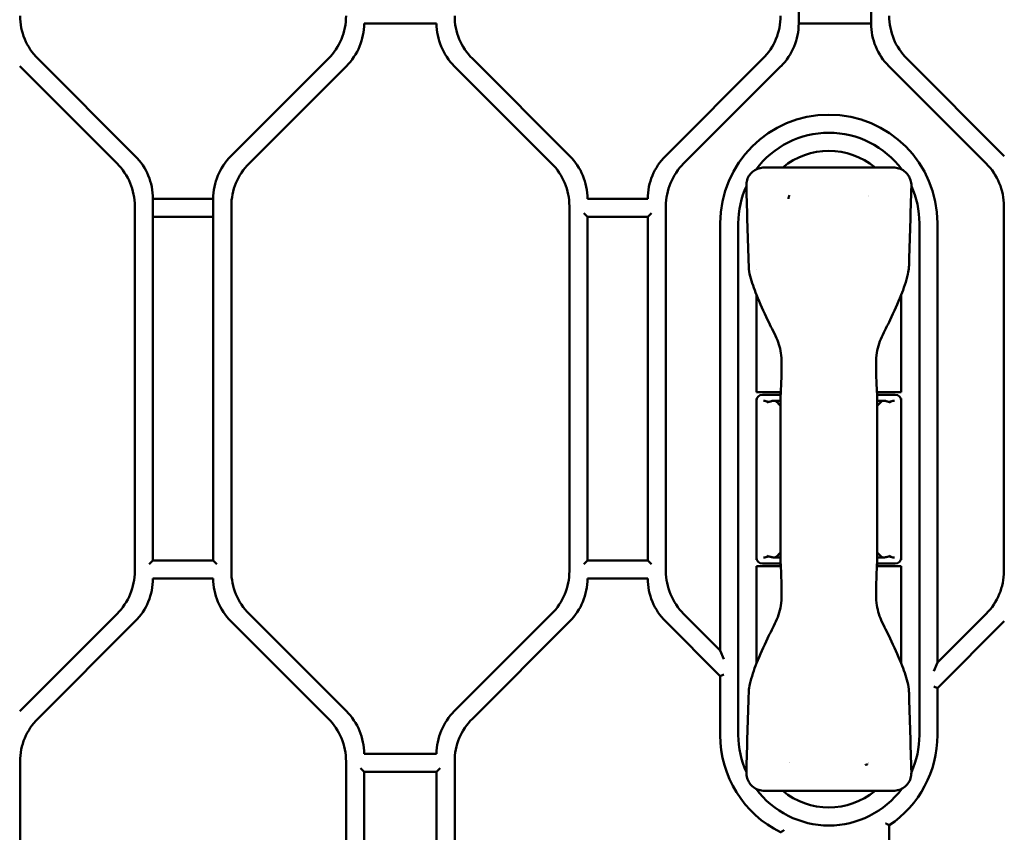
# Model space of a CAD drawing. Header units: millimetres. Extents: x 0 to 14369, y -869 to 2970.
# Tile 316 of 656: x 1972 to 2054, y 716 to 783. Entities that reach past the tile are written whole.
import ezdxf

# ---------------------------------------------------------------- set-up
doc = ezdxf.new("R2010")
doc.units = ezdxf.units.MM
doc.header["$LTSCALE"] = 10
doc.layers.add('Sichtbar (ISO)', color=7, linetype='Continuous', lineweight=50)

msp = doc.modelspace()

# ---------------------------------------------------------------- linework, layer by layer
at = {"layer": 'Sichtbar (ISO)'}
for p, q in [((2037.018, 782.645), (2037.018, 814.124)), ((2037.018, 814.124), (2037.018, 782.645)), ((2043.018, 814.124), (2043.018, 782.645)), ((2043.018, 782.645), (2043.018, 814.124)), ((2001.018, 782.645), (2007.018, 782.645)), ((2037.018, 782.645), (2043.018, 782.645)), ((2043.018, 782.645), (2037.018, 782.645)), ((1972.482, 779.109), (1980.553, 771.038)), ((1972.482, 779.109), (1980.553, 771.038)), ((1982.053, 771.66), (1973.982, 779.731)), ((1973.982, 779.731), (1982.053, 771.66)), ((1998.053, 779.731), (1989.982, 771.66)), ((1989.982, 771.66), (1998.053, 779.731)), ((1991.482, 771.038), (1999.553, 779.109)), ((1991.482, 771.038), (1999.553, 779.109)), ((2008.482, 779.109), (2016.553, 771.038)), ((2008.482, 779.109), (2016.553, 771.038)), ((2018.053, 771.66), (2009.982, 779.731)), ((2018.053, 771.66), (2009.982, 779.731)), ((2034.053, 779.731), (2025.982, 771.66)), ((2034.053, 779.731), (2025.982, 771.66)), ((2027.482, 771.038), (2035.553, 779.109)), ((2035.553, 779.109), (2027.482, 771.038)), ((2044.482, 779.109), (2052.553, 771.038)), ((2052.553, 771.038), (2044.482, 779.109)), ((2054.053, 771.66), (2045.982, 779.731)), ((2045.982, 779.731), (2054.053, 771.66)), ((2044.854, 770.708), (2034.182, 770.708)), ((1983.518, 738.145), (1983.518, 768.124)), ((1988.518, 768.124), (1983.518, 768.124)), ((1983.518, 768.124), (1983.518, 738.145)), ((1983.518, 768.124), (1988.518, 768.124)), ((1988.518, 768.124), (1988.518, 738.145)), ((1988.518, 738.145), (1988.518, 768.124)), ((2024.518, 768.124), (2019.518, 768.124)), ((1982.018, 767.503), (1982.018, 737.266)), ((1982.018, 767.503), (1982.018, 737.266)), ((1990.018, 737.266), (1990.018, 767.503)), ((1990.018, 737.266), (1990.018, 767.503)), ((2018.018, 767.503), (2018.018, 737.266)), ((2018.018, 767.503), (2018.018, 737.266)), ((2019.218, 766.924), (2019.518, 766.624)), ((2024.518, 766.624), (2024.818, 766.924)), ((2026.018, 737.266), (2026.018, 767.503)), ((2026.018, 767.503), (2026.018, 737.266)), ((2054.018, 767.503), (2054.018, 737.266)), ((2054.018, 737.266), (2054.018, 767.503)), ((1983.518, 766.624), (1988.518, 766.624)), ((1988.518, 766.624), (1983.518, 766.624)), ((2019.518, 738.145), (2019.518, 766.624)), ((2019.518, 766.624), (2019.518, 738.145)), ((2019.518, 766.624), (2024.518, 766.624)), ((2024.518, 766.624), (2024.518, 738.145)), ((2024.518, 738.145), (2024.518, 766.624)), ((2030.518, 766.085), (2030.518, 730.695)), ((2030.518, 730.695), (2030.518, 766.085)), ((2032.018, 723.685), (2032.018, 766.085)), ((2032.018, 766.085), (2032.018, 723.685)), ((2047.018, 766.085), (2047.018, 723.685)), ((2047.018, 723.685), (2047.018, 766.085)), ((2048.518, 729.695), (2048.518, 766.085)), ((2048.518, 766.085), (2048.518, 729.695)), ((2033.518, 762.234), (2033.518, 762.234)), ((2033.518, 760.16), (2033.518, 752.085)), ((2045.518, 752.085), (2045.518, 760.16)), ((2033.518, 752.085), (2035.537, 752.085)), ((2033.518, 751.385), (2033.518, 738.385)), ((2033.528, 751.574), (2033.548, 751.555)), ((2033.528, 751.574), (2033.528, 751.486)), ((2033.528, 751.574), (2033.555, 751.574)), ((2033.548, 751.555), (2033.528, 751.574)), ((2035.524, 751.885), (2034.018, 751.885)), ((2035.521, 751.385), (2035.05, 751.385)), ((2035.518, 752.085), (2035.518, 751.885)), ((2035.534, 751.885), (2035.53, 751.885)), ((2035.543, 752.085), (2035.547, 752.085)), ((2043.499, 752.085), (2045.518, 752.085)), ((2045.018, 751.885), (2043.511, 751.885)), ((2043.518, 752.085), (2043.518, 751.885)), ((2043.986, 751.385), (2043.519, 751.385)), ((2045.48, 751.574), (2045.507, 751.574)), ((2045.507, 751.574), (2045.488, 751.555)), ((2045.488, 751.555), (2045.507, 751.574)), ((2045.507, 751.486), (2045.507, 751.574)), ((2045.518, 751.385), (2045.518, 738.385)), ((2033.528, 738.283), (2033.528, 738.195)), ((2035.05, 738.385), (2035.516, 738.385)), ((2043.519, 738.385), (2043.986, 738.385)), ((2045.507, 738.195), (2045.507, 738.283)), ((1983.518, 738.145), (1983.218, 737.845)), ((1988.518, 738.145), (1983.518, 738.145)), ((1988.818, 737.845), (1988.518, 738.145)), ((2019.518, 738.145), (2019.218, 737.845)), ((2024.518, 738.145), (2019.518, 738.145)), ((2024.818, 737.845), (2024.518, 738.145)), ((2035.537, 737.685), (2033.518, 737.685)), ((2033.518, 737.685), (2033.518, 729.609)), ((2033.528, 738.195), (2033.548, 738.214)), ((2033.548, 738.214), (2033.528, 738.195)), ((2033.555, 738.195), (2033.528, 738.195)), ((2034.018, 737.885), (2035.524, 737.885)), ((2035.518, 737.685), (2035.518, 737.885)), ((2045.518, 737.685), (2043.499, 737.685)), ((2043.511, 737.885), (2045.018, 737.885)), ((2043.518, 737.685), (2043.518, 737.885)), ((2045.507, 738.195), (2045.48, 738.195)), ((2045.507, 738.195), (2045.488, 738.214)), ((2045.488, 738.214), (2045.507, 738.195)), ((2045.518, 729.609), (2045.518, 737.685)), ((1983.518, 736.645), (1988.518, 736.645)), ((2019.518, 736.645), (2024.518, 736.645)), ((1980.553, 733.731), (1972.482, 725.66)), ((1980.553, 733.731), (1972.482, 725.66)), ((1999.553, 725.66), (1991.482, 733.731)), ((1999.553, 725.66), (1991.482, 733.731)), ((2016.553, 733.731), (2008.482, 725.66)), ((2016.553, 733.731), (2008.482, 725.66)), ((2030.518, 730.695), (2027.482, 733.731)), ((2027.482, 733.731), (2030.518, 730.695)), ((2052.553, 733.731), (2048.518, 729.695)), ((2048.518, 729.695), (2052.553, 733.731)), ((1973.982, 725.038), (1982.053, 733.109)), ((1973.982, 725.038), (1982.053, 733.109)), ((1989.982, 733.109), (1998.053, 725.038)), ((1989.982, 733.109), (1998.053, 725.038)), ((2009.982, 725.038), (2018.053, 733.109)), ((2009.982, 725.038), (2018.053, 733.109)), ((2025.982, 733.109), (2030.518, 728.574)), ((2025.982, 733.109), (2030.518, 728.574)), ((2048.518, 727.574), (2054.053, 733.109)), ((2048.518, 727.574), (2054.053, 733.109)), ((2030.518, 730.695), (2030.818, 729.971)), ((2030.518, 730.695), (2030.818, 729.971)), ((2048.518, 729.695), (2048.218, 728.971)), ((2048.518, 729.695), (2048.218, 728.971)), ((2030.518, 728.574), (2030.818, 728.698)), ((2030.818, 728.698), (2030.518, 728.574)), ((2030.518, 728.574), (2030.518, 723.685)), ((2030.518, 728.574), (2030.518, 723.685)), ((2048.218, 727.698), (2048.518, 727.574)), ((2048.518, 727.574), (2048.218, 727.698)), ((2046.156, 727.291), (2046.156, 727.291)), ((2048.518, 723.685), (2048.518, 727.574)), ((2048.518, 723.685), (2048.518, 727.574)), ((2007.018, 722.124), (2001.018, 722.124)), ((1972.518, 691.266), (1972.518, 721.503)), ((1972.518, 691.266), (1972.518, 721.503)), ((1999.518, 721.503), (1999.518, 691.266)), ((1999.518, 721.503), (1999.518, 691.266)), ((2008.518, 693.622), (2008.518, 721.503)), ((2008.518, 693.622), (2008.518, 721.503)), ((2000.718, 720.924), (2001.018, 720.624)), ((2001.018, 690.801), (2001.018, 720.624)), ((2001.018, 720.624), (2001.018, 690.801)), ((2001.018, 720.624), (2007.018, 720.624)), ((2007.018, 720.624), (2007.318, 720.924)), ((2007.018, 720.624), (2007.018, 693.622)), ((2007.018, 693.622), (2007.018, 720.624)), ((2034.182, 719.061), (2044.854, 719.061)), ((2044.518, 695.368), (2044.518, 716.201)), ((2044.518, 695.368), (2044.518, 716.201))]:
    msp.add_line(p, q, dxfattribs=at)
for centre, radius, start, end in [((1977.518, 783.266), 5, 180, 225), ((1977.518, 783.266), 5, 180, 225), ((1994.518, 783.266), 5, 315, 0), ((1994.518, 783.266), 5, 315, 0), ((2013.518, 783.266), 5, 180, 225), ((2013.518, 783.266), 5, 180, 225), ((2030.518, 783.266), 5, 315, 0), ((2030.518, 783.266), 5, 315, 0), ((2049.518, 783.266), 5, 180, 225), ((2049.518, 783.266), 5, 180, 225), ((1996.018, 782.645), 5, 315, 0), ((1996.018, 782.645), 5, 315, 0), ((2012.018, 782.645), 5, 180, 225), ((2012.018, 782.645), 5, 180, 225), ((2032.018, 782.645), 5, 315, 0), ((2032.018, 782.645), 5, 315, 0), ((2048.018, 782.645), 5, 180, 225), ((2048.018, 782.645), 5, 180, 225), ((2039.518, 766.085), 9, 0, 180), ((2039.518, 766.085), 9, 0, 180), ((2039.518, 766.085), 7.5, 36.45195, 143.54886), ((2039.518, 766.085), 7.5, 36.45195, 143.54886), ((2039.518, 766.085), 6, 50.40623, 129.59377), ((1977.018, 767.503), 5, 0, 45), ((1977.018, 767.503), 5, 0, 45), ((1978.518, 768.124), 5, 0, 45), ((1978.518, 768.124), 5, 0, 45), ((1993.518, 768.124), 5, 135, 180), ((1993.518, 768.124), 5, 135, 180), ((1995.018, 767.503), 5, 135, 180), ((1995.018, 767.503), 5, 135, 180), ((2013.018, 767.503), 5, 0, 45), ((2013.018, 767.503), 5, 0, 45), ((2014.518, 768.124), 5, 0, 45), ((2014.518, 768.124), 5, 0, 45), ((2029.518, 768.124), 5, 135, 180), ((2029.518, 768.124), 5, 135, 180), ((2031.018, 767.503), 5, 135, 180), ((2031.018, 767.503), 5, 135, 180), ((2049.018, 767.503), 5, 0, 45), ((2049.018, 767.503), 5, 0, 45), ((2039.518, 766.085), 7.5, 155.68294, 180), ((2039.518, 766.085), 7.5, 155.68294, 180), ((2039.518, 766.085), 7.5, 0, 24.31706), ((2039.518, 766.085), 7.5, 0, 24.31706), ((2039.518, 766.085), 4, 144.71038, 144.71338), ((2039.518, 766.084), 4, 34.41257, 34.41291), ((2034.018, 751.385), 0.5, 90, 180), ((2045.018, 751.385), 0.5, 0, 90), ((2034.018, 738.385), 0.5, 180, 270), ((2045.018, 738.385), 0.5, 270, 0), ((1977.018, 737.266), 5, 315, 0), ((1977.018, 737.266), 5, 315, 0), ((1978.518, 736.645), 5, 315, 0), ((1978.518, 736.645), 5, 315, 0), ((1993.518, 736.645), 5, 180, 225), ((1993.518, 736.645), 5, 180, 225), ((1995.018, 737.266), 5, 180, 225), ((1995.018, 737.266), 5, 180, 225), ((2013.018, 737.266), 5, 315, 0), ((2013.018, 737.266), 5, 315, 0), ((2014.518, 736.645), 5, 315, 0), ((2014.518, 736.645), 5, 315, 0), ((2029.518, 736.645), 5, 180, 225), ((2029.518, 736.645), 5, 180, 225), ((2031.018, 737.266), 5, 180, 225), ((2031.018, 737.266), 5, 180, 225), ((2049.018, 737.266), 5, 315, 0), ((2049.018, 737.266), 5, 315, 0), ((1996.018, 722.124), 5, 0, 45), ((1996.018, 722.124), 5, 0, 45), ((2012.018, 722.124), 5, 135, 180), ((2012.018, 722.124), 5, 135, 180), ((1977.518, 721.503), 5, 135, 180), ((1977.518, 721.503), 5, 135, 180), ((1994.518, 721.503), 5, 0, 45), ((1994.518, 721.503), 5, 0, 45), ((2013.518, 721.503), 5, 135, 180), ((2013.518, 721.503), 5, 135, 180), ((2039.518, 723.685), 9, 180, 243.6122), ((2039.518, 723.685), 9, 180, 243.6122), ((2039.518, 723.685), 7.5, 180, 204.31706), ((2039.518, 723.685), 7.5, 180, 204.31706), ((2039.518, 723.685), 9, 303.74899, 0), ((2039.518, 723.685), 9, 303.74899, 0), ((2039.518, 723.685), 7.5, 335.68294, 0), ((2039.518, 723.685), 7.5, 335.68294, 0), ((2039.518, 723.685), 4, 215.09213, 215.09334), ((2039.518, 723.685), 4, 325.50273, 325.50322), ((2039.518, 723.685), 7.5, 216.45195, 323.54886), ((2039.518, 723.685), 7.5, 216.45195, 323.54886), ((2039.518, 723.685), 6, 230.40623, 309.59377)]:
    msp.add_arc(centre, radius, start, end, dxfattribs=at)
for centre, major_axis, ratio, start_param, end_param in [((2036.018, 751.767), (0.5, -0.017), 0.429947, 3.126804, 3.156271), ((2043.018, 751.767), (0.5, 0.017), 0.429944, 6.268517, 6.297983), ((2036.018, 738.002), (0.5, 0.017), 0.429944, 3.126924, 3.15639), ((2043.018, 738.002), (0.5, -0.017), 0.429944, 6.268396, 6.297863)]:
    msp.add_ellipse(centre, major_axis=major_axis, ratio=ratio, start_param=start_param, end_param=end_param, dxfattribs=at)
for points, knots in [([(2032.682, 769.198), (2032.68, 769.357), (2032.702, 769.519), (2032.795, 769.827), (2032.872, 769.976), (2033.058, 770.228), (2033.169, 770.337), (2033.418, 770.514), (2033.558, 770.583), (2033.857, 770.681), (2034.02, 770.708), (2034.182, 770.708)], [0, 0, 0, 0, 0.047882, 0.047882, 0.0965742, 0.0965742, 0.142081, 0.142081, 0.1880227, 0.1880227, 0.236459, 0.236459, 0.236459, 0.236459]), ([(2044.854, 770.708), (2045.013, 770.708), (2045.175, 770.682), (2045.482, 770.582), (2045.632, 770.507), (2045.895, 770.313), (2046.01, 770.192), (2046.185, 769.932), (2046.25, 769.792), (2046.336, 769.503), (2046.357, 769.349), (2046.353, 769.197)], [0, 0, 0, 0, 0.0479071, 0.0479071, 0.0969346, 0.0969346, 0.1457829, 0.1457829, 0.1909352, 0.1909352, 0.2363977, 0.2363977, 0.2363977, 0.2363977]), ([(2036.172, 768.099), (2036.173, 768.14), (2036.178, 768.178), (2036.186, 768.215), (2036.189, 768.232), (2036.193, 768.247), (2036.197, 768.263), (2036.203, 768.283), (2036.21, 768.302), (2036.217, 768.321), (2036.231, 768.354), (2036.246, 768.386), (2036.265, 768.415)], [0, 0, 0, 0, 0.3333333, 0.3333333, 0.3333333, 0.479087, 0.479087, 0.479087, 0.6666667, 0.6666667, 0.6666667, 0.9999519, 0.9999519, 0.9999519, 0.9999519]), ([(2033.524, 760.145), (2033.418, 760.407), (2033.322, 760.673), (2033.072, 761.441), (2032.888, 761.952), (2032.879, 762.478)], [0, 0, 0, 0, 0.0846684, 0.0846684, 0.2424126, 0.2424126, 0.2424126, 0.2424126]), ([(2046.156, 762.478), (2046.152, 762.274), (2046.108, 762.072), (2045.994, 761.571), (2045.908, 761.271), (2045.722, 760.696), (2045.622, 760.418), (2045.512, 760.145)], [0, 0, 0, 0, 0.0611704, 0.0611704, 0.1543724, 0.1543724, 0.2426922, 0.2426922, 0.2426922, 0.2426922]), ([(2035.567, 755.151), (2035.515, 755.64), (2035.375, 756.123), (2034.957, 757.086), (2034.678, 757.572), (2034.443, 758.079)], [0, 0, 0, 0, 0.1474081, 0.1474081, 0.3150296, 0.3150296, 0.3150296, 0.3150296]), ([(2044.592, 758.079), (2044.373, 757.606), (2044.116, 757.15), (2043.684, 756.194), (2043.524, 755.676), (2043.468, 755.151)], [0, 0, 0, 0, 0.1565137, 0.1565137, 0.3149202, 0.3149202, 0.3149202, 0.3149202]), ([(2035.518, 751.788), (2035.553, 752.298), (2035.577, 752.858), (2035.592, 753.658), (2035.594, 753.897), (2035.594, 754.135)], [0, 0, 0, 0, 0.1709294, 0.1709294, 0.2423259, 0.2423259, 0.2423259, 0.2423259]), ([(2043.441, 754.135), (2043.441, 753.563), (2043.454, 752.985), (2043.49, 752.219), (2043.503, 752), (2043.517, 751.788)], [0, 0, 0, 0, 0.1713502, 0.1713502, 0.2423222, 0.2423222, 0.2423222, 0.2423222]), ([(2034.761, 751.344), (2034.718, 751.333), (2034.678, 751.321), (2034.611, 751.306), (2034.585, 751.302), (2034.537, 751.298), (2034.517, 751.298), (2034.468, 751.301), (2034.441, 751.306), (2034.337, 751.329), (2034.263, 751.359), (2034.162, 751.379), (2034.141, 751.382), (2034.12, 751.383)], [-0.1466294, -0.1466294, -0.1466294, -0.1466294, -0.1215498, -0.1215498, -0.104217, -0.104217, -0.0907804, -0.0907804, -0.0727387, -0.0727387, -0.0210866, -0.0210866, -0.0068725, -0.0068725, -0.0068725, -0.0068725]), ([(2035.05, 751.385), (2035, 751.385), (2034.952, 751.381), (2034.854, 751.367), (2034.808, 751.356), (2034.761, 751.344)], [-0.04601307, -0.04601307, -0.04601307, -0.04601307, -0.02379196, -0.02379196, -0.00003084, -0.00003084, -0.00003084, -0.00003084]), ([(2035.52, 750.926), (2035.467, 751.002), (2035.319, 751.186), (2035.157, 751.322), (2035.05, 751.385)], [0.5954192, 0.5954192, 0.5954192, 0.5954192, 0.75, 1, 1, 1, 1]), ([(2035.519, 751.695), (2035.52, 751.074), (2035.519, 750.453), (2035.518, 749.832), (2035.515, 748.183), (2035.518, 746.534), (2035.518, 744.885)], [0.0000026, 0.0000026, 0.0000026, 0.0000026, 0.2735195, 0.2735195, 0.2735195, 1, 1, 1, 1]), ([(2035.518, 751.781), (2035.518, 751.78), (2035.518, 751.778), (2035.518, 751.773), (2035.518, 751.771), (2035.518, 751.761), (2035.518, 751.753), (2035.518, 751.73), (2035.518, 751.711), (2035.519, 751.695)], [-0.009508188, -0.009508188, -0.009508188, -0.009508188, -0.008530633, -0.008530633, -0.007495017, -0.007495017, -0.005132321, -0.005132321, -0.000260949, -0.000260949, -0.000260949, -0.000260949]), ([(2043.518, 744.885), (2043.518, 746.534), (2043.516, 748.183), (2043.518, 749.832), (2043.518, 750.453), (2043.519, 751.074), (2043.519, 751.695)], [0, 0, 0, 0, 0.726482, 0.726482, 0.726482, 1, 1, 1, 1]), ([(2043.518, 751.711), (2043.518, 751.723), (2043.518, 751.735), (2043.518, 751.753), (2043.518, 751.761), (2043.518, 751.771), (2043.518, 751.773), (2043.518, 751.778), (2043.518, 751.78), (2043.518, 751.781)], [-0.007705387, -0.007705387, -0.007705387, -0.007705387, -0.004399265, -0.004399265, -0.002024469, -0.002024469, -0.000983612, -0.000983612, -0.000000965, -0.000000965, -0.000000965, -0.000000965]), ([(2043.986, 751.385), (2043.878, 751.322), (2043.718, 751.187), (2043.571, 751.004), (2043.519, 750.93)], [0, 0, 0, 0, 0.25, 0.4014251, 0.4014251, 0.4014251, 0.4014251]), ([(2044.275, 751.344), (2044.228, 751.356), (2044.181, 751.367), (2044.083, 751.381), (2044.035, 751.385), (2043.986, 751.385)], [-0.04604179, -0.04604179, -0.04604179, -0.04604179, -0.02227151, -0.02227151, -0.00001265, -0.00001265, -0.00001265, -0.00001265]), ([(2044.915, 751.383), (2044.895, 751.382), (2044.874, 751.379), (2044.773, 751.359), (2044.699, 751.329), (2044.595, 751.306), (2044.568, 751.301), (2044.519, 751.298), (2044.498, 751.298), (2044.451, 751.302), (2044.424, 751.306), (2044.357, 751.321), (2044.318, 751.333), (2044.275, 751.344)], [-0.1212985, -0.1212985, -0.1212985, -0.1212985, -0.109222, -0.109222, -0.064257, -0.064257, -0.0485601, -0.0485601, -0.0368895, -0.0368895, -0.021858, -0.021858, -0.0000236, -0.0000236, -0.0000236, -0.0000236]), ([(2035.518, 744.885), (2035.518, 743.235), (2035.519, 741.586), (2035.518, 739.937), (2035.517, 739.316), (2035.516, 738.695), (2035.517, 738.074)], [0, 0, 0, 0, 0.726486, 0.726486, 0.726486, 1, 1, 1, 1]), ([(2043.519, 738.074), (2043.519, 738.695), (2043.518, 739.316), (2043.518, 739.937), (2043.516, 741.586), (2043.518, 743.235), (2043.518, 744.885)], [0, 0, 0, 0, 0.273519, 0.273519, 0.273519, 1, 1, 1, 1]), ([(2034.121, 738.386), (2034.141, 738.387), (2034.161, 738.39), (2034.262, 738.41), (2034.336, 738.44), (2034.441, 738.464), (2034.468, 738.468), (2034.517, 738.471), (2034.537, 738.471), (2034.585, 738.467), (2034.611, 738.463), (2034.678, 738.448), (2034.718, 738.436), (2034.761, 738.426)], [-0.1212985, -0.1212985, -0.1212985, -0.1212985, -0.109222, -0.109222, -0.0642569, -0.0642569, -0.0485601, -0.0485601, -0.0368895, -0.0368895, -0.021858, -0.021858, -0.0000235, -0.0000235, -0.0000235, -0.0000235]), ([(2034.761, 738.426), (2034.808, 738.413), (2034.854, 738.402), (2034.952, 738.388), (2035, 738.384), (2035.05, 738.385)], [-0.04604179, -0.04604179, -0.04604179, -0.04604179, -0.02227151, -0.02227151, -0.00001265, -0.00001265, -0.00001265, -0.00001265]), ([(2035.05, 738.385), (2035.157, 738.447), (2035.318, 738.582), (2035.465, 738.765), (2035.517, 738.839)], [0, 0, 0, 0, 0.25, 0.4014874, 0.4014874, 0.4014874, 0.4014874]), ([(2043.519, 738.839), (2043.571, 738.765), (2043.718, 738.582), (2043.878, 738.447), (2043.986, 738.385)], [0.5985851, 0.5985851, 0.5985851, 0.5985851, 0.75, 1, 1, 1, 1]), ([(2043.986, 738.385), (2044.035, 738.384), (2044.083, 738.388), (2044.181, 738.402), (2044.228, 738.413), (2044.275, 738.426)], [-0.04601307, -0.04601307, -0.04601307, -0.04601307, -0.02379196, -0.02379196, -0.00003084, -0.00003084, -0.00003084, -0.00003084]), ([(2044.275, 738.426), (2044.318, 738.436), (2044.357, 738.448), (2044.424, 738.463), (2044.45, 738.467), (2044.498, 738.471), (2044.519, 738.471), (2044.567, 738.468), (2044.594, 738.464), (2044.699, 738.441), (2044.773, 738.411), (2044.873, 738.39), (2044.894, 738.387), (2044.915, 738.386)], [-0.1466294, -0.1466294, -0.1466294, -0.1466294, -0.1215498, -0.1215498, -0.104217, -0.104217, -0.0907804, -0.0907804, -0.0727387, -0.0727387, -0.0210866, -0.0210866, -0.0068725, -0.0068725, -0.0068725, -0.0068725]), ([(2035.517, 738.059), (2035.518, 738.047), (2035.518, 738.035), (2035.518, 738.016), (2035.518, 738.008), (2035.518, 737.999), (2035.518, 737.996), (2035.518, 737.991), (2035.518, 737.989), (2035.518, 737.988)], [-0.007791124, -0.007791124, -0.007791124, -0.007791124, -0.004399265, -0.004399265, -0.002024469, -0.002024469, -0.000983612, -0.000983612, -0.000000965, -0.000000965, -0.000000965, -0.000000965]), ([(2035.594, 735.635), (2035.594, 736.206), (2035.581, 736.784), (2035.545, 737.55), (2035.532, 737.77), (2035.518, 737.982)], [0, 0, 0, 0, 0.1713502, 0.1713502, 0.2423222, 0.2423222, 0.2423222, 0.2423222]), ([(2043.517, 737.982), (2043.482, 737.471), (2043.459, 736.912), (2043.443, 736.111), (2043.441, 735.873), (2043.441, 735.635)], [0, 0, 0, 0, 0.1709294, 0.1709294, 0.242326, 0.242326, 0.242326, 0.242326]), ([(2043.518, 737.988), (2043.518, 737.989), (2043.518, 737.991), (2043.518, 737.996), (2043.518, 737.999), (2043.518, 738.008), (2043.518, 738.016), (2043.518, 738.034), (2043.518, 738.046), (2043.518, 738.058)], [-0.009348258, -0.009348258, -0.009348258, -0.009348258, -0.008370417, -0.008370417, -0.007334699, -0.007334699, -0.004971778, -0.004971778, -0.001677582, -0.001677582, -0.001677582, -0.001677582]), ([(2034.443, 731.69), (2034.662, 732.163), (2034.919, 732.619), (2035.352, 733.575), (2035.511, 734.093), (2035.567, 734.618)], [0, 0, 0, 0, 0.1565123, 0.1565123, 0.314918, 0.314918, 0.314918, 0.314918]), ([(2043.468, 734.619), (2043.52, 734.13), (2043.661, 733.647), (2044.078, 732.684), (2044.357, 732.198), (2044.591, 731.692)], [0, 0, 0, 0, 0.1474591, 0.1474591, 0.3149037, 0.3149037, 0.3149037, 0.3149037]), ([(2032.879, 727.291), (2032.883, 727.495), (2032.927, 727.697), (2033.042, 728.199), (2033.128, 728.498), (2033.313, 729.074), (2033.413, 729.351), (2033.524, 729.624)], [0, 0, 0, 0, 0.0611649, 0.0611649, 0.154374, 0.154374, 0.2426875, 0.2426875, 0.2426875, 0.2426875]), ([(2045.511, 729.625), (2045.617, 729.363), (2045.714, 729.097), (2045.964, 728.328), (2046.147, 727.817), (2046.156, 727.291)], [0, 0, 0, 0, 0.0847063, 0.0847063, 0.2425283, 0.2425283, 0.2425283, 0.2425283]), ([(2034.182, 719.061), (2034.022, 719.061), (2033.861, 719.087), (2033.553, 719.187), (2033.404, 719.262), (2033.141, 719.456), (2033.025, 719.577), (2032.85, 719.837), (2032.785, 719.977), (2032.7, 720.266), (2032.678, 720.42), (2032.682, 720.572)], [0, 0, 0, 0, 0.0479071, 0.0479071, 0.0969346, 0.0969346, 0.1457829, 0.1457829, 0.1909352, 0.1909352, 0.2363999, 0.2363999, 0.2363999, 0.2363999]), ([(2046.353, 720.572), (2046.356, 720.412), (2046.334, 720.25), (2046.24, 719.942), (2046.164, 719.794), (2045.977, 719.541), (2045.866, 719.432), (2045.618, 719.256), (2045.478, 719.186), (2045.179, 719.088), (2045.015, 719.061), (2044.854, 719.061)], [0, 0, 0, 0, 0.0478791, 0.0478791, 0.0965722, 0.0965722, 0.1420783, 0.1420783, 0.1880201, 0.1880201, 0.2364691, 0.2364691, 0.2364691, 0.2364691]), ([(2044.518, 716.201), (2044.518, 716.201), (2044.512, 716.204), (2044.488, 716.217), (2044.47, 716.227), (2044.422, 716.252), (2044.392, 716.269), (2044.337, 716.298), (2044.315, 716.311), (2044.268, 716.336), (2044.244, 716.349), (2044.219, 716.362), (2044.219, 716.363), (2044.218, 716.363)], [0.05033991, 0.05033991, 0.05033991, 0.05033991, 0.06079171, 0.06079171, 0.07187232, 0.07187232, 0.08437627, 0.08437627, 0.09247184, 0.09247184, 0.10067982, 0.10067982, 0.10095896, 0.10095896, 0.10095896, 0.10095896]), ([(2044.218, 716.363), (2044.219, 716.363), (2044.219, 716.362), (2044.244, 716.349), (2044.268, 716.336), (2044.315, 716.311), (2044.337, 716.298), (2044.392, 716.269), (2044.422, 716.252), (2044.47, 716.227), (2044.488, 716.217), (2044.512, 716.204), (2044.518, 716.201), (2044.518, 716.201)], [-0.10095896, -0.10095896, -0.10095896, -0.10095896, -0.10067982, -0.10067982, -0.09247184, -0.09247184, -0.08437627, -0.08437627, -0.07187232, -0.07187232, -0.06079171, -0.06079171, -0.05033991, -0.05033991, -0.05033991, -0.05033991]), ([(2035.818, 715.811), (2035.817, 715.81), (2035.816, 715.81), (2035.79, 715.793), (2035.765, 715.777), (2035.716, 715.746), (2035.692, 715.731), (2035.638, 715.697), (2035.608, 715.679), (2035.562, 715.65), (2035.545, 715.64), (2035.523, 715.626), (2035.518, 715.622), (2035.518, 715.622)], [-0.00029012, -0.00029012, -0.00029012, -0.00029012, 0, 0, 0.00898379, 0.00898379, 0.01779711, 0.01779711, 0.03045506, 0.03045506, 0.0413205, 0.0413205, 0.05142011, 0.05142011, 0.05142011, 0.05142011]), ([(2035.518, 715.622), (2035.518, 715.622), (2035.523, 715.626), (2035.545, 715.64), (2035.562, 715.65), (2035.608, 715.679), (2035.638, 715.697), (2035.692, 715.731), (2035.716, 715.746), (2035.765, 715.777), (2035.79, 715.793), (2035.816, 715.81), (2035.817, 715.81), (2035.818, 715.811)], [-0.05142011, -0.05142011, -0.05142011, -0.05142011, -0.0413205, -0.0413205, -0.03045506, -0.03045506, -0.01779711, -0.01779711, -0.00898379, -0.00898379, 0, 0, 0.00029012, 0.00029012, 0.00029012, 0.00029012])]:
    msp.add_open_spline(points, degree=3, knots=knots, dxfattribs=at)
for points in [[(2032.878, 762.55), (2032.808, 764.766), (2032.742, 766.982), (2032.682, 769.198)], [(2046.353, 769.197), (2046.293, 766.981), (2046.227, 764.764), (2046.158, 762.548)], [(2046.353, 769.197), (2046.353, 769.197), (2046.353, 769.197), (2046.353, 769.197)], [(2032.879, 762.478), (2032.879, 762.502), (2032.879, 762.526), (2032.878, 762.55)], [(2032.879, 762.478), (2032.879, 762.478), (2032.879, 762.478), (2032.879, 762.478)], [(2046.158, 762.548), (2046.157, 762.524), (2046.156, 762.501), (2046.156, 762.478)], [(2046.156, 762.478), (2046.156, 762.478), (2046.156, 762.478), (2046.156, 762.478)], [(2034.443, 758.079), (2034.126, 758.763), (2033.806, 759.446), (2033.523, 760.145)], [(2033.524, 760.145), (2033.524, 760.145), (2033.524, 760.145), (2033.524, 760.145)], [(2045.512, 760.145), (2045.23, 759.446), (2044.909, 758.763), (2044.592, 758.079)], [(2045.512, 760.145), (2045.512, 760.145), (2045.512, 760.145), (2045.512, 760.145)], [(2035.594, 754.135), (2035.594, 754.474), (2035.603, 754.814), (2035.567, 755.151)], [(2043.468, 755.151), (2043.432, 754.814), (2043.441, 754.474), (2043.441, 754.135)], [(2034.091, 751.385), (2034.134, 751.384), (2034.222, 751.37), (2034.369, 751.319), (2034.465, 751.238), (2034.518, 751.213)], [(2044.518, 751.213), (2044.571, 751.238), (2044.667, 751.319), (2044.813, 751.37), (2044.902, 751.384), (2044.945, 751.385)], [(2034.518, 738.556), (2034.465, 738.531), (2034.369, 738.45), (2034.222, 738.4), (2034.134, 738.385), (2034.091, 738.385)], [(2044.945, 738.385), (2044.902, 738.385), (2044.813, 738.4), (2044.667, 738.45), (2044.571, 738.531), (2044.518, 738.556)], [(2035.567, 734.618), (2035.603, 734.955), (2035.594, 735.296), (2035.594, 735.635)], [(2043.441, 735.635), (2043.441, 735.296), (2043.432, 734.955), (2043.468, 734.619)], [(2033.523, 729.624), (2033.806, 730.323), (2034.126, 731.006), (2034.443, 731.69)], [(2044.591, 731.692), (2044.908, 731.007), (2045.229, 730.324), (2045.512, 729.625)], [(2033.524, 729.624), (2033.524, 729.624), (2033.524, 729.624), (2033.524, 729.624)], [(2045.511, 729.625), (2045.511, 729.625), (2045.511, 729.625), (2045.511, 729.625)], [(2032.682, 720.572), (2032.742, 722.789), (2032.808, 725.005), (2032.878, 727.222)], [(2032.878, 727.222), (2032.879, 727.245), (2032.879, 727.268), (2032.879, 727.291)], [(2032.879, 727.291), (2032.879, 727.291), (2032.879, 727.291), (2032.879, 727.291)], [(2046.156, 727.291), (2046.156, 727.267), (2046.157, 727.243), (2046.158, 727.22)], [(2046.158, 727.22), (2046.158, 727.22), (2046.158, 727.22), (2046.158, 727.22)], [(2046.158, 727.22), (2046.227, 725.004), (2046.293, 722.788), (2046.353, 720.572)], [(2042.733, 721.289), (2042.717, 721.272), (2042.678, 721.241), (2042.602, 721.21), (2042.546, 721.197), (2042.515, 721.193)]]:
    msp.add_open_spline(points, degree=3, dxfattribs=at)

doc.saveas('drawing.dxf')
